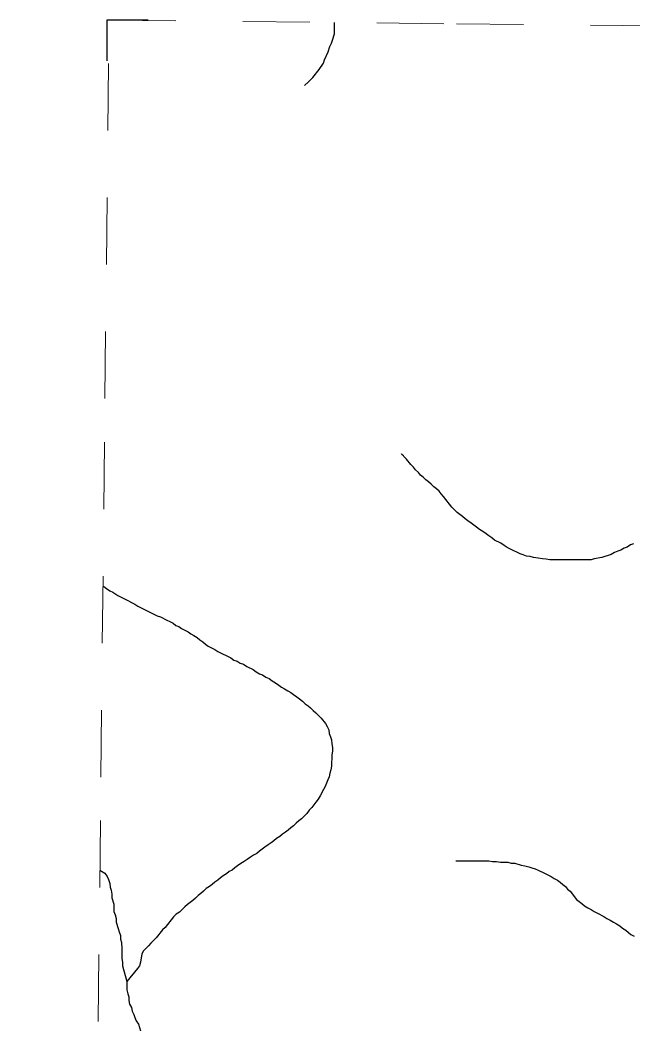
# Model space of a CAD drawing. Extents: x 652.3 to 678, y 7316.9 to 7344.9.
# Drawn here: x 652.452 to 653.367, y 7343.427 to 7344.926 of the extents above; entities that cross this region are included whole.
import ezdxf

# ---------------------------------------------------------------- set-up
doc = ezdxf.new("R2010")
doc.units = 0
doc.header["$LTSCALE"] = 0.032
doc.linetypes.add('SHORT_DASHED', pattern=[2.7, 1.5, -1.2])
for name, color, linetype, lineweight in [('53', 7, 'SHORT_DASHED', 13), ('63', 7, 'Continuous', 25), ('7', 7, 'Continuous', 25)]:
    doc.layers.add(name, color=color, linetype=linetype, lineweight=lineweight)

msp = doc.modelspace()

# ---------------------------------------------------------------- linework, layer by layer
at = {"layer": '53'}
for points in [[(652.452, 7332.4954), (652.458, 7333.0604), (652.4641, 7333.6255), (652.4701, 7334.1905), (652.4762, 7334.7555), (652.4822, 7335.3205), (652.4882, 7335.8855), (652.4943, 7336.4505), (652.5003, 7337.0155), (652.5063, 7337.5805), (652.5124, 7338.1456), (652.5184, 7338.7106), (652.5244, 7339.2756), (652.5305, 7339.8406), (652.5365, 7340.4056), (652.5425, 7340.9706), (652.5485, 7341.5356), (652.5546, 7342.1006), (652.5606, 7342.6656), (652.5666, 7343.2307), (652.5726, 7343.7957), (652.5786, 7344.3607), (652.5847, 7344.9257)], [(652.5847, 7344.9257), (653.1037, 7344.9201), (653.6228, 7344.9146), (654.1419, 7344.909), (654.661, 7344.9034), (655.1801, 7344.8978), (655.6991, 7344.8922), (656.2182, 7344.8865), (656.7373, 7344.8808), (657.2564, 7344.8752), (657.7755, 7344.8694), (658.2945, 7344.8637), (658.8136, 7344.858), (659.3327, 7344.8522)]]:
    msp.add_lwpolyline(points, dxfattribs=at)
at = {"layer": '63'}
msp.add_lwpolyline([(652.6433, 7344.9257), (652.5817, 7344.9257), (652.5817, 7344.865)], dxfattribs=at)
at = {"layer": '7'}
for points in [[(652.8767, 7344.8279), (652.8773, 7344.8284), (652.8818, 7344.8329), (652.8889, 7344.8401), (652.8985, 7344.852), (652.9048, 7344.8616), (652.9064, 7344.8664), (652.912, 7344.8783), (652.9144, 7344.8862), (652.9168, 7344.891), (652.9184, 7344.8958), (652.9215, 7344.9053), (652.9215, 7344.9185), (652.9215, 7344.9221)], [(653.0353, 7344.2624), (653.029, 7344.2704), (653.025, 7344.2744), (653.0242, 7344.2752), (653.0219, 7344.2774), (653.0214, 7344.278)], [(653.3679, 7344.1439), (653.3631, 7344.1423), (653.3584, 7344.1391), (653.3536, 7344.1375), (653.3488, 7344.1343), (653.3441, 7344.1327), (653.3393, 7344.1311), (653.3345, 7344.128), (653.3202, 7344.1232), (653.309, 7344.1216), (653.3043, 7344.12), (653.243, 7344.12), (653.2374, 7344.1208), (653.2319, 7344.1216), (653.2255, 7344.1224), (653.2183, 7344.1232), (653.2136, 7344.1248), (653.208, 7344.1256), (653.2032, 7344.1272), (653.1984, 7344.1287), (653.1841, 7344.1359), (653.1793, 7344.1383), (653.1746, 7344.1415), (653.1698, 7344.1447), (653.1602, 7344.1494), (653.1563, 7344.1526), (653.1515, 7344.1558), (653.1475, 7344.159), (653.1427, 7344.1622), (653.138, 7344.1653), (653.1332, 7344.1685), (653.1292, 7344.1717), (653.1252, 7344.1749), (653.1205, 7344.1781), (653.1165, 7344.1813), (653.1125, 7344.1844), (653.1085, 7344.1876), (653.1045, 7344.1908), (653.0966, 7344.1988), (653.0839, 7344.2147), (653.0807, 7344.2187), (653.0775, 7344.2226), (653.0735, 7344.2258), (653.0695, 7344.229), (653.0656, 7344.233), (653.0616, 7344.2362), (653.0576, 7344.2393), (653.0536, 7344.2433), (653.0496, 7344.2465), (653.0465, 7344.2505), (653.0425, 7344.2545), (653.0393, 7344.2584), (653.0353, 7344.2624)], [(652.5756, 7344.0811), (652.577, 7344.0802), (652.581, 7344.077), (652.5858, 7344.0738), (652.5905, 7344.0715), (652.5977, 7344.0667), (652.6088, 7344.0611), (652.6232, 7344.054), (652.6279, 7344.0508), (652.6566, 7344.0364), (652.6614, 7344.0349), (652.6709, 7344.0301), (652.6757, 7344.0277), (652.6804, 7344.0253), (652.6844, 7344.0221), (652.6892, 7344.0205), (652.6932, 7344.0174), (652.698, 7344.015), (652.7027, 7344.0126), (652.7067, 7344.0094), (652.7115, 7344.007), (652.7163, 7344.0038), (652.7202, 7344.0006), (652.725, 7343.9975), (652.729, 7343.9943), (652.733, 7343.9911), (652.7425, 7343.9863), (652.7473, 7343.9831), (652.7664, 7343.9736), (652.7712, 7343.9704), (652.7759, 7343.9688), (652.7807, 7343.9656), (652.7855, 7343.964), (652.7903, 7343.9609), (652.7998, 7343.9561), (652.8046, 7343.9529), (652.8093, 7343.9497), (652.8141, 7343.9481), (652.8189, 7343.9449), (652.8237, 7343.9426), (652.8284, 7343.9394), (652.8332, 7343.9362)], [(652.8332, 7343.9362), (652.838, 7343.933), (652.842, 7343.9298), (652.8467, 7343.9274), (652.8515, 7343.9243), (652.8563, 7343.9219), (652.8603, 7343.9187), (652.865, 7343.9155), (652.869, 7343.9123), (652.8738, 7343.9091), (652.8778, 7343.9052), (652.8818, 7343.902), (652.8857, 7343.8988), (652.8897, 7343.8948), (652.8937, 7343.8916), (652.8977, 7343.8877), (652.9016, 7343.8837), (652.908, 7343.8757), (652.9104, 7343.8709), (652.9128, 7343.8662), (652.9136, 7343.8606), (652.9152, 7343.8558), (652.9168, 7343.8511), (652.9176, 7343.8455), (652.9184, 7343.8399), (652.9184, 7343.8343), (652.9176, 7343.8288), (652.9176, 7343.8232), (652.9168, 7343.8176), (652.9168, 7343.8121), (652.916, 7343.8065), (652.9144, 7343.8017), (652.9136, 7343.7961), (652.9112, 7343.7914), (652.9096, 7343.7866), (652.9072, 7343.7818), (652.9048, 7343.7771), (652.9001, 7343.7675), (652.8969, 7343.7627), (652.8937, 7343.758), (652.8905, 7343.754), (652.8873, 7343.75), (652.8833, 7343.746), (652.8802, 7343.7412), (652.8722, 7343.7333), (652.8682, 7343.7301), (652.8643, 7343.7269), (652.8603, 7343.7229), (652.8563, 7343.7198), (652.8523, 7343.7166), (652.8483, 7343.7134), (652.8436, 7343.7102), (652.8396, 7343.707), (652.8348, 7343.7038), (652.8308, 7343.7007), (652.8269, 7343.6975), (652.8221, 7343.6943), (652.8173, 7343.6911), (652.8133, 7343.6879), (652.8093, 7343.6848), (652.8054, 7343.6816), (652.8006, 7343.6792), (652.7958, 7343.676), (652.791, 7343.6728), (652.7863, 7343.6696), (652.7815, 7343.6665), (652.7767, 7343.6633), (652.7727, 7343.6601), (652.7688, 7343.6569), (652.764, 7343.6545), (652.76, 7343.6513), (652.7552, 7343.6482), (652.7513, 7343.645), (652.7473, 7343.6418), (652.7425, 7343.6386), (652.7385, 7343.6354), (652.7346, 7343.6322), (652.7298, 7343.6291), (652.7258, 7343.6251), (652.7218, 7343.6219), (652.7178, 7343.6187), (652.7139, 7343.6147), (652.7099, 7343.6115), (652.7059, 7343.6084), (652.7019, 7343.6052), (652.698, 7343.602), (652.69, 7343.594), (652.6852, 7343.5909), (652.6812, 7343.5869), (652.6685, 7343.571), (652.6645, 7343.5678), (652.655, 7343.5559), (652.647, 7343.5479), (652.6438, 7343.5439), (652.6359, 7343.536), (652.6335, 7343.5312), (652.6327, 7343.5256), (652.6319, 7343.5192), (652.6303, 7343.5137), (652.6271, 7343.5097), (652.6112, 7343.4906)], [(653.1026, 7343.6704), (653.1515, 7343.6704), (653.1571, 7343.6696), (653.1634, 7343.6696), (653.169, 7343.6688), (653.1801, 7343.6688), (653.1849, 7343.6672), (653.1905, 7343.6672), (653.2, 7343.6641), (653.2056, 7343.6633), (653.2112, 7343.6617), (653.2159, 7343.6601), (653.2207, 7343.6585), (653.2255, 7343.6569), (653.235, 7343.6521), (653.2398, 7343.6497), (653.2446, 7343.6474), (653.2494, 7343.6442), (653.2541, 7343.6418), (653.2581, 7343.6386), (653.2621, 7343.6354), (653.2661, 7343.6322), (653.2693, 7343.6283), (653.2732, 7343.6251), (653.2828, 7343.6131), (653.2868, 7343.61), (653.2907, 7343.6068), (653.2947, 7343.6036), (653.2995, 7343.6004), (653.3043, 7343.598), (653.309, 7343.5948), (653.3138, 7343.5925), (653.3234, 7343.5877), (653.3281, 7343.5845), (653.3329, 7343.5821), (653.3377, 7343.5789), (653.3425, 7343.5765), (653.3472, 7343.5734), (653.3512, 7343.5702), (653.356, 7343.567), (653.36, 7343.5638), (653.3639, 7343.5606), (653.3687, 7343.5582)], [(652.5711, 7343.6566), (652.5786, 7343.6521), (652.5818, 7343.6474), (652.5842, 7343.6426), (652.5858, 7343.637), (652.5866, 7343.6314), (652.5881, 7343.6267), (652.5889, 7343.6211), (652.5889, 7343.6155), (652.5921, 7343.606), (652.5921, 7343.5948), (652.5937, 7343.5901), (652.5953, 7343.5845), (652.5953, 7343.5789), (652.5985, 7343.5694), (652.6001, 7343.5646), (652.6017, 7343.559), (652.6017, 7343.5535), (652.6033, 7343.5487), (652.6041, 7343.5391), (652.6041, 7343.5248), (652.6049, 7343.5192), (652.6049, 7343.5137), (652.6112, 7343.4906)], [(652.6112, 7343.4906), (652.6112, 7343.4834), (652.6112, 7343.4779), (652.6128, 7343.4723), (652.6144, 7343.4675), (652.6144, 7343.462), (652.6152, 7343.4564), (652.6184, 7343.4516), (652.6192, 7343.446), (652.6216, 7343.4413), (652.6232, 7343.4365), (652.6255, 7343.4317), (652.6287, 7343.4269), (652.6319, 7343.4166), (652.6502, 7343.3808)]]:
    msp.add_lwpolyline(points, dxfattribs=at)

doc.saveas('drawing.dxf')
